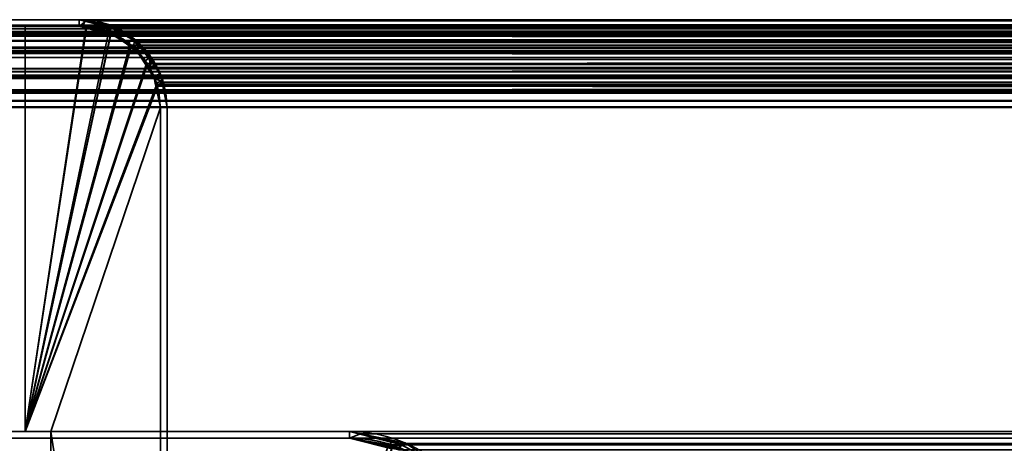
# Model space of a CAD drawing. Header units: millimetres. Extents: x -490 to 6690, y -115 to 152.
# Tile 877 of 1056: x 4028 to 4064, y 137 to 152. Entities that reach past the tile are written whole.
import ezdxf

# ---------------------------------------------------------------- set-up
doc = ezdxf.new("R2010")
doc.units = ezdxf.units.MM
doc.layers.add('152', color=253, linetype='Continuous')

# ---------------------------------------------------------------- blocks, each defined once
blk = doc.blocks.new('UG_SURFACE_275')
at = {"layer": '152', "color": 254, "linetype": 'Continuous', "lineweight": 35}
for points in [[(4020.75, 136.75, 2032.75), (4020.75, -10, 2032.75), (4028.5, 106, 2025)], [(4028.5, 106, 2025), (4028.5, 134.75, 2025), (4026.5, 136.75, 2027), (4020.75, 136.75, 2032.75)], [(4020.75, 136.75, -7.5), (4026.5, 136.75, -7.5), (4028.5, 134.75, -7.5), (4028.5, 106, -7.5)], [(4028.5, 106, -7.5), (4020.75, -10, -7.5), (4020.75, 136.75, -7.5)], [(4026.5, 136.75, 2027), (4028.5, 134.75, 2025), (4028.5, 134.75, -7.5), (4026.5, 136.75, -7.5)], [(4033, 136.75, 2020.5), (4039.75, 136.75, 2013.75), (4039.75, 136.75, -7.5), (4033, 136.75, -7.5)], [(4033, 106, 2020.5), (4033, 136.75, 2020.5), (4033, 136.75, -7.5), (4033, 106, -7.5)], [(4041.325, 136.348, 2012.176), (4039.75, 136.75, 2013.75), (4033, 136.75, 2020.5), (4033, 106, 2020.5)], [(4033, 106, -7.5), (4033, 136.75, -7.5), (4039.75, 136.75, -7.5), (4041.332, 136.435, -7.5)], [(4039.75, 136.75, -7.5), (4039.75, 136.75, 2013.75), (4041.325, 136.348, 2012.176)], [(4041.325, 136.348, 2012.176), (4041.332, 136.435, -7.5), (4039.75, 136.75, -7.5)]]:
    blk.add_3dface(points, dxfattribs=at)
blk = doc.blocks.new('UG_SURFACE_276')
at = {"layer": '152', "color": 7, "linetype": 'Continuous', "lineweight": 35}
for points in [[(4033, 137, -7.5), (4039.75, 137, -7.5), (4039.75, 136.75, -7.5), (4033, 136.75, -7.5)], [(4033, 137, 2020.5), (4033, 137, -7.5), (4033, 136.75, -7.5), (4033, 136.75, 2020.5)], [(4039.75, 137, 2013.75), (4039.75, 137, -7.5), (4033, 137, -7.5), (4033, 137, 2020.5)], [(4039.75, 137, 2013.75), (4033, 137, 2020.5), (4033, 136.75, 2020.5), (4039.75, 136.75, 2013.75)], [(4039.75, 136.75, 2013.75), (4033, 136.75, 2020.5), (4033, 136.75, -7.5), (4039.75, 136.75, -7.5)], [(4041.323, 136.674, -7.5), (4039.75, 137, 2013.75), (4041.665, 136.496, 2011.835)], [(4041.323, 136.674, -7.5), (4039.75, 137, -7.5), (4039.75, 137, 2013.75)], [(4039.75, 137, -7.5), (4041.323, 136.674, -7.5), (4041.254, 136.463, -7.5), (4039.75, 136.75, -7.5)], [(4039.75, 136.75, 2013.75), (4041.429, 136.46, 2012.071), (4041.665, 136.496, 2011.835), (4039.75, 137, 2013.75)], [(4039.75, 136.75, -7.5), (4041.254, 136.463, -7.5), (4041.582, 136.368, 2011.919)], [(4041.582, 136.368, 2011.919), (4041.429, 136.46, 2012.071), (4039.75, 136.75, -7.5)], [(4041.429, 136.46, 2012.071), (4039.75, 136.75, 2013.75), (4039.75, 136.75, -7.5)], [(4041.591, 136.399, -7.5), (4041.254, 136.463, -7.5), (4041.323, 136.674, -7.5), (4041.676, 136.601, -7.5)], [(4041.665, 136.496, 2011.835), (4041.676, 136.601, -7.5), (4041.323, 136.674, -7.5)], [(4041.591, 136.399, -7.5), (4041.676, 136.601, -7.5), (4041.814, 136.572, -7.5)], [(4041.814, 136.572, -7.5), (4042.729, 135.956, -7.5), (4042.583, 135.747, -7.5), (4041.591, 136.399, -7.5)], [(4041.814, 136.572, -7.5), (4041.676, 136.601, -7.5), (4041.665, 136.496, 2011.835)], [(4042.729, 135.956, -7.5), (4041.814, 136.572, -7.5), (4041.665, 136.496, 2011.835)]]:
    blk.add_3dface(points, dxfattribs=at)
blk = doc.blocks.new('UG_SURFACE_277')
at = {"layer": '152', "color": 254, "linetype": 'Continuous', "lineweight": 35}
for points in [[(4020.75, 136.75, 2032.75), (4026.5, 136.75, 2027), (4028.5, 134.75, 2025), (4028.5, 106, 2025)], [(4028.5, 106, 2025), (4020.75, -10, 2032.75), (4020.75, 136.75, 2032.75)], [(4973.5, 136.75, 2027), (4026.5, 136.75, 2027), (4020.75, 136.75, 2032.75), (4979.25, 136.75, 2032.75)], [(4979.25, -10, 2032.75), (4979.25, 136.75, 2032.75), (4020.75, 136.75, 2032.75), (4020.75, -10, 2032.75)], [(4973.5, 136.75, 2027), (4971.5, 134.75, 2025), (4028.5, 134.75, 2025), (4026.5, 136.75, 2027)], [(4960.25, 136.75, 2013.75), (4039.75, 136.75, 2013.75), (4033, 136.75, 2020.5), (4967, 136.75, 2020.5)], [(4967, 106, 2020.5), (4967, 136.75, 2020.5), (4033, 136.75, 2020.5), (4033, 106, 2020.5)], [(4033, 106, 2020.5), (4033, 136.75, 2020.5), (4039.75, 136.75, 2013.75), (4041.19, 136.501, 2012.31)], [(4039.75, 136.75, 2013.75), (4960.25, 136.75, 2013.75), (4958.81, 136.501, 2012.31), (4041.19, 136.501, 2012.31)]]:
    blk.add_3dface(points, dxfattribs=at)
blk = doc.blocks.new('UG_SURFACE_278')
at = {"layer": '152', "color": 7, "linetype": 'Continuous', "lineweight": 35}
for points in [[(4039.75, 136.75, 2013.75), (4033, 136.75, 2020.5), (4033, 137, 2020.5), (4039.75, 137, 2013.75)], [(4967, 137, 2020.5), (4960.25, 137, 2013.75), (4039.75, 137, 2013.75), (4033, 137, 2020.5)], [(4967, 137, 2020.5), (4033, 137, 2020.5), (4033, 136.75, 2020.5), (4967, 136.75, 2020.5)], [(4967, 136.75, 2020.5), (4033, 136.75, 2020.5), (4039.75, 136.75, 2013.75), (4960.25, 136.75, 2013.75)], [(4039.75, 136.75, 2013.75), (4039.75, 137, 2013.75), (4040.156, 136.903, 2013.344)], [(4039.75, 137, 2013.75), (4960.25, 137, 2013.75), (4959.844, 136.903, 2013.344), (4040.156, 136.903, 2013.344)], [(4040.156, 136.903, 2013.344), (4041.643, 136.546, 2011.857), (4041.58, 136.311, 2011.92), (4039.75, 136.75, 2013.75)], [(4041.58, 136.311, 2011.92), (4958.42, 136.311, 2011.92), (4960.25, 136.75, 2013.75), (4039.75, 136.75, 2013.75)], [(4040.156, 136.903, 2013.344), (4959.844, 136.903, 2013.344), (4958.357, 136.546, 2011.857), (4041.643, 136.546, 2011.857)]]:
    blk.add_3dface(points, dxfattribs=at)
blk = doc.blocks.new('UG_SURFACE_313')
at = {"layer": '152', "color": 7, "linetype": 'Continuous', "lineweight": 35}
for points in [[(4029.75, 152.25, 2023.75), (4029.75, 152.25, -7.5), (3955.75, 152.25, -7.5), (3955.75, 152.25, 2097.75)], [(3955.75, 152.25, -7.5), (4029.75, 152.25, -7.5), (4029.75, 152, -7.5), (3955.75, 152, -7.5)], [(4029.75, 152.25, 2023.75), (3955.75, 152.25, 2097.75), (3955.75, 152, 2097.75), (4029.75, 152, 2023.75)], [(4030.864, 152.039, -7.5), (4029.75, 152.25, 2023.75), (4030.937, 151.947, 2022.563)], [(4030.864, 152.039, -7.5), (4029.927, 152.216, -7.5), (4029.75, 152.25, 2023.75)], [(4029.927, 152.216, -7.5), (4029.75, 152.25, -7.5), (4029.75, 152.25, 2023.75)], [(4029.913, 151.969, -7.5), (4029.75, 152, -7.5), (4029.75, 152.25, -7.5), (4029.927, 152.216, -7.5)], [(4029.75, 152, 2023.75), (4030.757, 151.826, 2022.743), (4030.937, 151.947, 2022.563), (4029.75, 152.25, 2023.75)], [(4030.777, 151.803, -7.5), (4029.913, 151.969, -7.5), (4029.927, 152.216, -7.5), (4030.864, 152.039, -7.5)], [(4030.846, 151.79, -7.5), (4030.777, 151.803, -7.5), (4030.864, 152.039, -7.5), (4030.937, 152.026, -7.5)], [(4030.937, 151.947, 2022.563), (4030.937, 152.026, -7.5), (4030.864, 152.039, -7.5)], [(4029.75, 152, 2023.75), (3955.75, 152, 2097.75), (3955.75, 152, -7.5), (4029.75, 152, -7.5)], [(4029.75, 152, -7.5), (4029.913, 151.969, -7.5), (4030.849, 151.771, 2022.651)], [(4030.849, 151.771, 2022.651), (4030.757, 151.826, 2022.743), (4029.75, 152, -7.5)], [(4030.757, 151.826, 2022.743), (4029.75, 152, 2023.75), (4029.75, 152, -7.5)], [(4030.849, 151.771, 2022.651), (4029.913, 151.969, -7.5), (4030.777, 151.803, -7.5)], [(4030.937, 151.947, 2022.563), (4030.757, 151.826, 2022.743), (4030.849, 151.771, 2022.651)], [(4030.777, 151.803, -7.5), (4030.846, 151.79, -7.5), (4030.849, 151.771, 2022.651)], [(4030.846, 151.79, -7.5), (4030.937, 152.026, -7.5), (4030.945, 152.02, -7.5)], [(4030.852, 151.786, -7.5), (4030.846, 151.79, -7.5), (4030.945, 152.02, -7.5)], [(4030.846, 151.79, -7.5), (4030.852, 151.786, -7.5), (4030.849, 151.771, 2022.651)], [(4031.309, 151.852, 2022.192), (4030.937, 151.947, 2022.563), (4030.849, 151.771, 2022.651)], [(4030.849, 151.771, 2022.651), (4031.771, 151.218, 2021.729), (4032.021, 151.235, 2021.479), (4031.309, 151.852, 2022.192)], [(4031.771, 151.218, 2021.729), (4030.849, 151.771, 2022.651), (4030.852, 151.786, -7.5)], [(4030.945, 152.02, -7.5), (4031.695, 151.529, -7.5), (4031.545, 151.334, -7.5), (4030.852, 151.786, -7.5)], [(4030.852, 151.786, -7.5), (4031.545, 151.334, -7.5), (4031.861, 151.104, 2021.639)], [(4031.861, 151.104, 2021.639), (4031.771, 151.218, 2021.729), (4030.852, 151.786, -7.5)], [(4030.937, 151.947, 2022.563), (4030.945, 152.02, -7.5), (4030.937, 152.026, -7.5)], [(4031.695, 151.529, -7.5), (4030.945, 152.02, -7.5), (4030.937, 151.947, 2022.563)], [(4031.695, 151.529, -7.5), (4030.937, 151.947, 2022.563), (4031.309, 151.852, 2022.192)], [(4031.309, 151.852, 2022.192), (4032.048, 151.298, -7.5), (4031.695, 151.529, -7.5)], [(4031.309, 151.852, 2022.192), (4032.021, 151.235, 2021.479), (4032.048, 151.298, -7.5)], [(4031.871, 151.121, -7.5), (4031.545, 151.334, -7.5), (4031.695, 151.529, -7.5), (4032.048, 151.298, -7.5)], [(4031.545, 151.334, -7.5), (4031.871, 151.121, -7.5), (4031.861, 151.104, 2021.639)], [(4032.021, 151.235, 2021.479), (4031.771, 151.218, 2021.729), (4031.861, 151.104, 2021.639)], [(4031.861, 151.104, 2021.639), (4032.363, 150.473, 2021.137), (4032.352, 150.947, 2021.148), (4032.021, 151.235, 2021.479)], [(4032.363, 150.473, 2021.137), (4031.861, 151.104, 2021.639), (4031.871, 151.121, -7.5)], [(4032.048, 151.298, -7.5), (4032.351, 150.843, -7.5), (4032.154, 150.702, -7.5), (4031.871, 151.121, -7.5)], [(4031.871, 151.121, -7.5), (4032.154, 150.702, -7.5), (4032.521, 150.089, 2020.979)], [(4032.521, 150.089, 2020.979), (4032.363, 150.473, 2021.137), (4031.871, 151.121, -7.5)], [(4032.351, 150.843, -7.5), (4032.048, 151.298, -7.5), (4032.021, 151.235, 2021.479)], [(4032.021, 151.235, 2021.479), (4032.755, 150.237, -7.5), (4032.351, 150.843, -7.5)], [(4032.755, 150.237, -7.5), (4032.021, 151.235, 2021.479), (4032.352, 150.947, 2021.148)], [(4032.352, 150.947, 2021.148), (4032.763, 150.195, -7.5), (4032.755, 150.237, -7.5)], [(4032.352, 150.947, 2021.148), (4032.753, 150.176, 2020.747), (4032.763, 150.195, -7.5)], [(4032.753, 150.176, 2020.747), (4032.352, 150.947, 2021.148), (4032.363, 150.473, 2021.137), (4032.521, 150.089, 2020.979)], [(4032.506, 150.18, -7.5), (4032.154, 150.702, -7.5), (4032.351, 150.843, -7.5), (4032.755, 150.237, -7.5)], [(4032.154, 150.702, -7.5), (4032.506, 150.18, -7.5), (4032.521, 150.089, 2020.979)], [(4032.522, 150.101, -7.5), (4032.506, 150.18, -7.5), (4032.755, 150.237, -7.5), (4032.763, 150.195, -7.5)], [(4032.506, 150.18, -7.5), (4032.522, 150.101, -7.5), (4032.521, 150.089, 2020.979)], [(4032.521, 150.089, 2020.979), (4032.645, 149.785, 2020.854), (4032.839, 150.01, 2020.661), (4032.753, 150.176, 2020.747)], [(4032.645, 149.785, 2020.854), (4032.521, 150.089, 2020.979), (4032.522, 150.101, -7.5)], [(4032.763, 150.195, -7.5), (4032.807, 149.976, -7.5), (4032.564, 149.899, -7.5), (4032.522, 150.101, -7.5)], [(4032.522, 150.101, -7.5), (4032.564, 149.899, -7.5), (4032.75, 149, 2020.75)], [(4032.75, 149, 2020.75), (4032.645, 149.785, 2020.854), (4032.522, 150.101, -7.5)], [(4032.75, 149, -7.5), (4032.564, 149.899, -7.5), (4032.807, 149.976, -7.5), (4033, 149, -7.5)], [(4032.564, 149.899, -7.5), (4032.75, 149, -7.5), (4032.75, 149, 2020.75)], [(4033, 149, 2020.5), (4032.839, 150.01, 2020.661), (4032.645, 149.785, 2020.854), (4032.75, 149, 2020.75)], [(4032.807, 149.976, -7.5), (4032.763, 150.195, -7.5), (4032.753, 150.176, 2020.747)], [(4032.807, 149.976, -7.5), (4032.753, 150.176, 2020.747), (4032.839, 150.01, 2020.661)], [(4032.839, 150.01, 2020.661), (4033, 149, -7.5), (4032.807, 149.976, -7.5)], [(4032.839, 150.01, 2020.661), (4033, 149, 2020.5), (4033, 149, -7.5)], [(4033, 149, -7.5), (4033, 111, -7.5), (4032.75, 111, -7.5), (4032.75, 149, -7.5)], [(4032.75, 111, 2020.75), (4032.75, 149, 2020.75), (4032.75, 149, -7.5), (4032.75, 111, -7.5)], [(4032.75, 149, 2020.75), (4032.75, 111, 2020.75), (4033, 111, 2020.5), (4033, 149, 2020.5)], [(4033, 111, -7.5), (4033, 149, -7.5), (4033, 149, 2020.5), (4033, 111, 2020.5)]]:
    blk.add_3dface(points, dxfattribs=at)
blk = doc.blocks.new('UG_SURFACE_314')
at = {"layer": '152', "color": 41, "linetype": 'Continuous', "lineweight": 35}
for points in [[(3957.75, 137, -7.5), (3957.75, 152, -7.5), (4027.75, 152, -7.5), (4027.75, 137, -7.5)], [(4027.75, 152, 2025.75), (4027.75, 152, -7.5), (3957.75, 152, -7.5), (3957.75, 152, 2095.75)], [(4027.75, 137, 2025.75), (4027.75, 152, 2025.75), (3957.75, 152, 2095.75), (3957.75, 137, 2095.75)], [(4027.75, 137, -7.5), (4027.75, 152, -7.5), (4027.75, 152, 2025.75), (4027.75, 137, 2025.75)], [(3957.75, 137, 2095.75), (3957.75, 137, -7.5), (4027.75, 137, -7.5), (4027.75, 137, 2025.75)]]:
    blk.add_3dface(points, dxfattribs=at)
blk = doc.blocks.new('UG_SURFACE_315')
at = {"layer": '152', "color": 14, "linetype": 'Continuous', "lineweight": 35}
for points in [[(4027.75, 152, -7.5), (4027.75, 137, -7.5), (4027.75, 137, 2025.75), (4027.75, 152, 2025.75)], [(4027.75, 137, -7.5), (4027.75, 152, -7.5), (4029.75, 152, -7.5), (4030.02, 151.946, -7.5)], [(4030.021, 151.931, 2023.479), (4029.75, 152, 2023.75), (4027.75, 152, 2025.75), (4027.75, 137, 2025.75)], [(4029.75, 152, 2023.75), (4029.75, 152, -7.5), (4027.75, 152, -7.5), (4027.75, 152, 2025.75)], [(4030.02, 151.946, -7.5), (4030.898, 151.772, -7.5), (4030.918, 151.759, -7.5), (4027.75, 137, -7.5)], [(4030.912, 151.703, 2022.588), (4030.021, 151.931, 2023.479), (4027.75, 137, 2025.75)], [(4027.75, 137, -7.5), (4030.918, 151.759, -7.5), (4031.671, 151.255, -7.5)], [(4027.75, 137, 2025.75), (4031.663, 151.221, 2021.837), (4031.188, 151.633, 2022.311), (4030.912, 151.703, 2022.588)], [(4029.75, 152, -7.5), (4029.75, 152, 2023.75), (4030.021, 151.931, 2023.479)], [(4030.021, 151.931, 2023.479), (4030.02, 151.946, -7.5), (4029.75, 152, -7.5)], [(4030.02, 151.946, -7.5), (4030.021, 151.931, 2023.479), (4030.912, 151.703, 2022.588)], [(4030.912, 151.703, 2022.588), (4030.898, 151.772, -7.5), (4030.02, 151.946, -7.5)], [(4030.912, 151.703, 2022.588), (4030.918, 151.759, -7.5), (4030.898, 151.772, -7.5)], [(4030.918, 151.759, -7.5), (4030.912, 151.703, 2022.588), (4031.188, 151.633, 2022.311)], [(4031.188, 151.633, 2022.311), (4031.671, 151.255, -7.5), (4030.918, 151.759, -7.5)], [(4031.188, 151.633, 2022.311), (4031.663, 151.221, 2021.837), (4031.671, 151.255, -7.5)], [(4031.671, 151.255, -7.5), (4031.871, 151.121, -7.5), (4032.238, 150.573, -7.5), (4027.75, 137, -7.5)], [(4027.75, 137, 2025.75), (4032.264, 150.582, 2021.236), (4032.152, 150.797, 2021.348), (4031.663, 151.221, 2021.837)], [(4031.871, 151.121, -7.5), (4031.671, 151.255, -7.5), (4031.663, 151.221, 2021.837)], [(4031.871, 151.121, -7.5), (4031.663, 151.221, 2021.837), (4032.152, 150.797, 2021.348)], [(4032.152, 150.797, 2021.348), (4032.238, 150.573, -7.5), (4031.871, 151.121, -7.5)], [(4032.626, 149.777, 2020.874), (4032.601, 149.932, 2020.898), (4032.264, 150.582, 2021.236), (4027.75, 137, 2025.75)], [(4032.152, 150.797, 2021.348), (4032.264, 150.582, 2021.236), (4032.238, 150.573, -7.5)], [(4032.522, 150.148, -7.5), (4032.238, 150.573, -7.5), (4032.264, 150.582, 2021.236)], [(4032.522, 150.148, -7.5), (4032.264, 150.582, 2021.236), (4032.601, 149.932, 2020.898)], [(4032.238, 150.573, -7.5), (4032.522, 150.148, -7.5), (4032.596, 149.773, -7.5), (4027.75, 137, -7.5)], [(4032.601, 149.932, 2020.898), (4032.596, 149.773, -7.5), (4032.522, 150.148, -7.5)], [(4032.601, 149.932, 2020.898), (4032.626, 149.777, 2020.874), (4032.596, 149.773, -7.5)], [(4027.75, 137, 2025.75), (4028.7, 137, 2024.8), (4032.75, 149, 2020.75), (4032.626, 149.777, 2020.874)], [(4032.596, 149.773, -7.5), (4032.75, 149, -7.5), (4028.7, 137, -7.5), (4027.75, 137, -7.5)], [(4032.596, 149.773, -7.5), (4032.626, 149.777, 2020.874), (4032.75, 149, 2020.75)], [(4032.75, 149, 2020.75), (4032.75, 149, -7.5), (4032.596, 149.773, -7.5)], [(4028.7, 137, -7.5), (4032.75, 149, -7.5), (4032.75, 110.75, -7.5)], [(4032.75, 110.75, 2020.75), (4032.75, 149, 2020.75), (4028.7, 137, 2024.8)], [(4032.75, 110.75, -7.5), (4032.75, 149, -7.5), (4032.75, 149, 2020.75), (4032.75, 110.75, 2020.75)], [(4027.75, 137, 2025.75), (4027.75, 137, -7.5), (4028.7, 137, -7.5), (4028.7, 137, 2024.8)], [(4028.7, 137, -7.5), (4028.7, 108, -7.5), (4028.7, 108, 2024.8), (4028.7, 137, 2024.8)], [(4032.75, 110.75, -7.5), (4030, 108, -7.5), (4028.7, 108, -7.5), (4028.7, 137, -7.5)], [(4028.7, 137, 2024.8), (4028.7, 108, 2024.8), (4030, 108, 2023.5), (4032.75, 110.75, 2020.75)], [(4030, 108, -7.5), (4032.75, 110.75, -7.5), (4032.75, 110.75, 2020.75), (4030, 108, 2023.5)], [(4028.7, 108, 2024.8), (4028.7, 108, -7.5), (4030, 108, -7.5), (4030, 108, 2023.5)]]:
    blk.add_3dface(points, dxfattribs=at)
blk = doc.blocks.new('UG_SURFACE_316')
at = {"layer": '152', "color": 7, "linetype": 'Continuous', "lineweight": 35}
for points in [[(3953.964, 151.659, 2099.536), (5046.036, 151.644, 2099.536), (5045.341, 152.061, 2098.841)], [(3954.277, 151.897, 2099.223), (3953.964, 151.659, 2099.536), (5045.341, 152.061, 2098.841)], [(3954.277, 151.897, 2099.223), (5045.341, 152.061, 2098.841), (5045.186, 152.088, 2098.686)], [(5045.186, 152.088, 2098.686), (3954.822, 152.028, 2098.678), (3954.277, 151.897, 2099.223)], [(3954.822, 152.028, 2098.678), (5045.186, 152.088, 2098.686), (5044.25, 152.25, 2097.75)], [(5044.25, 152.25, 2097.75), (3955.75, 152.25, 2097.75), (3954.822, 152.028, 2098.678)], [(5044.25, 152.25, 2097.75), (4970.25, 152.25, 2023.75), (4029.75, 152.25, 2023.75), (3955.75, 152.25, 2097.75)], [(4029.75, 152, 2023.75), (3955.75, 152, 2097.75), (3955.75, 152.25, 2097.75), (4029.75, 152.25, 2023.75)], [(4030.005, 152.206, 2023.495), (4029.75, 152.25, 2023.75), (4970.25, 152.25, 2023.75)], [(4029.75, 152, 2023.75), (4029.75, 152.25, 2023.75), (4030.005, 152.206, 2023.495)], [(4030.005, 152.206, 2023.495), (4030.841, 152.061, 2022.659), (4030.757, 151.826, 2022.743), (4029.75, 152, 2023.75)], [(4970.25, 152.25, 2023.75), (4969.998, 152.19, 2023.499), (4030.005, 152.206, 2023.495)], [(4030.841, 152.061, 2022.659), (4030.005, 152.206, 2023.495), (4969.998, 152.19, 2023.499)], [(4030.85, 151.77, 2022.65), (4030.757, 151.826, 2022.743), (4030.841, 152.061, 2022.659), (4030.925, 152.011, 2022.575)], [(4030.841, 152.061, 2022.659), (4969.998, 152.19, 2023.499), (4969.078, 151.969, 2022.578)], [(4969.078, 151.969, 2022.578), (4030.925, 152.011, 2022.575), (4030.841, 152.061, 2022.659)], [(5046.363, 151.102, 2099.863), (3953.634, 151.1, 2099.866), (3954.39, 151.674, 2099.11)], [(5046.27, 151.218, 2099.771), (3954.39, 151.674, 2099.11), (3954.651, 151.737, 2098.849)], [(5046.27, 151.218, 2099.771), (5046.363, 151.102, 2099.863), (3954.39, 151.674, 2099.11)], [(3954.651, 151.737, 2098.849), (3955.75, 152, 2097.75), (5044.25, 152, 2097.75)], [(5044.25, 152, 2097.75), (5045.257, 151.826, 2098.757), (3954.651, 151.737, 2098.849)], [(5045.257, 151.826, 2098.757), (5045.35, 151.77, 2098.85), (3954.651, 151.737, 2098.849)], [(3954.651, 151.737, 2098.849), (5045.35, 151.77, 2098.85), (5046.27, 151.218, 2099.771)], [(5044.25, 152, 2097.75), (3955.75, 152, 2097.75), (4029.75, 152, 2023.75), (4970.25, 152, 2023.75)], [(4970.25, 152, 2023.75), (4029.75, 152, 2023.75), (4030.757, 151.826, 2022.743)], [(4030.757, 151.826, 2022.743), (4969.152, 151.737, 2022.652), (4970.25, 152, 2023.75)], [(4030.757, 151.826, 2022.743), (4030.85, 151.77, 2022.65), (4969.152, 151.737, 2022.652)], [(4031.771, 151.218, 2021.729), (4030.85, 151.77, 2022.65), (4030.925, 152.011, 2022.575), (4031.777, 151.499, 2021.723)], [(4968.89, 151.674, 2022.39), (4030.85, 151.77, 2022.65), (4031.771, 151.218, 2021.729)], [(4968.89, 151.674, 2022.39), (4969.152, 151.737, 2022.652), (4030.85, 151.77, 2022.65)], [(4030.925, 152.011, 2022.575), (4969.078, 151.969, 2022.578), (4968.777, 151.897, 2022.277)], [(4968.777, 151.897, 2022.277), (4031.777, 151.499, 2021.723), (4030.925, 152.011, 2022.575)], [(4031.771, 151.218, 2021.729), (4968.133, 151.1, 2021.633), (4968.89, 151.674, 2022.39)], [(4968.777, 151.897, 2022.277), (4968.229, 151.481, 2021.729), (4031.777, 151.499, 2021.723)], [(5046.036, 151.644, 2099.536), (3953.964, 151.659, 2099.536), (3953.356, 151.198, 2100.144)], [(3953.356, 151.198, 2100.144), (5046.439, 151.402, 2099.939), (5046.036, 151.644, 2099.536)], [(3953.356, 151.198, 2100.144), (5046.765, 150.993, 2100.265), (5046.439, 151.402, 2099.939)], [(4031.777, 151.499, 2021.723), (4031.939, 151.402, 2021.561), (4031.771, 151.218, 2021.729)], [(4031.863, 151.101, 2021.637), (4031.771, 151.218, 2021.729), (4031.939, 151.402, 2021.561)], [(4031.939, 151.402, 2021.561), (4031.777, 151.499, 2021.723), (4968.229, 151.481, 2021.729)], [(4031.939, 151.402, 2021.561), (4032.443, 150.769, 2021.057), (4032.363, 150.473, 2021.137), (4031.863, 151.101, 2021.637)], [(4031.939, 151.402, 2021.561), (4968.229, 151.481, 2021.729), (4967.855, 151.198, 2021.356)], [(4967.855, 151.198, 2021.356), (4032.443, 150.769, 2021.057), (4031.939, 151.402, 2021.561)], [(5046.765, 150.993, 2100.265), (3953.229, 151.01, 2100.271), (3952.821, 150.408, 2100.679)], [(3952.821, 150.408, 2100.679), (5047.081, 150.596, 2100.581), (5046.765, 150.993, 2100.265)], [(3953.046, 150.299, 2100.454), (3953.54, 151.029, 2099.96), (5046.864, 150.473, 2100.363)], [(3953.356, 151.198, 2100.144), (3953.229, 151.01, 2100.271), (5046.765, 150.993, 2100.265)], [(5046.864, 150.473, 2100.363), (3953.54, 151.029, 2099.96), (3953.634, 151.1, 2099.866)], [(3953.634, 151.1, 2099.866), (5046.363, 151.102, 2099.863), (5046.864, 150.473, 2100.363)], [(4031.771, 151.218, 2021.729), (4031.863, 151.101, 2021.637), (4968.133, 151.1, 2021.633)], [(4031.863, 151.101, 2021.637), (4967.546, 150.299, 2021.046), (4968.04, 151.029, 2021.54)], [(4967.546, 150.299, 2021.046), (4031.863, 151.101, 2021.637), (4032.363, 150.473, 2021.137)], [(4968.04, 151.029, 2021.54), (4968.133, 151.1, 2021.633), (4031.863, 151.101, 2021.637)], [(4967.855, 151.198, 2021.356), (4967.562, 150.764, 2021.062), (4032.443, 150.769, 2021.057)], [(3952.74, 150.164, 2100.76), (5047.26, 150.16, 2100.76), (5047.081, 150.596, 2100.581)], [(3952.821, 150.408, 2100.679), (3952.74, 150.164, 2100.76), (5047.081, 150.596, 2100.581)], [(4032.443, 150.769, 2021.057), (4032.581, 150.596, 2020.919), (4032.363, 150.473, 2021.137)], [(4032.523, 150.085, 2020.977), (4032.363, 150.473, 2021.137), (4032.581, 150.596, 2020.919), (4032.854, 149.93, 2020.646)], [(4032.581, 150.596, 2020.919), (4032.443, 150.769, 2021.057), (4967.562, 150.764, 2021.062)], [(4032.581, 150.596, 2020.919), (4967.562, 150.764, 2021.062), (4967.32, 150.408, 2020.821)], [(4967.32, 150.408, 2020.821), (4032.854, 149.93, 2020.646), (4032.581, 150.596, 2020.919)], [(5046.864, 150.473, 2100.363), (3952.977, 150.09, 2100.523), (3953.046, 150.299, 2100.454)], [(5046.864, 150.473, 2100.363), (5047.022, 150.086, 2100.522), (3952.977, 150.09, 2100.523)], [(4032.363, 150.473, 2021.137), (4967.476, 150.09, 2020.977), (4967.546, 150.299, 2021.046)], [(4032.363, 150.473, 2021.137), (4032.523, 150.085, 2020.977), (4967.476, 150.09, 2020.977)], [(4967.32, 150.408, 2020.821), (4967.159, 149.92, 2020.659), (4032.854, 149.93, 2020.646)], [(5047.26, 150.16, 2100.76), (3952.74, 150.164, 2100.76), (3952.559, 149.619, 2100.94)], [(3952.559, 149.619, 2100.94), (5047.387, 149.85, 2100.887), (5047.26, 150.16, 2100.76)], [(3952.559, 149.619, 2100.94), (5047.466, 149.252, 2100.966), (5047.387, 149.85, 2100.887)], [(3952.805, 149.571, 2100.695), (3952.977, 150.09, 2100.523), (5047.022, 150.086, 2100.522)], [(5047.022, 150.086, 2100.522), (5047.145, 149.785, 2100.646), (3952.805, 149.571, 2100.695)], [(4967.305, 149.571, 2020.805), (4967.476, 150.09, 2020.977), (4032.523, 150.085, 2020.977)], [(4967.305, 149.571, 2020.805), (4032.523, 150.085, 2020.977), (4032.645, 149.785, 2020.854)], [(4032.854, 149.93, 2020.646), (4032.645, 149.785, 2020.854), (4032.523, 150.085, 2020.977)], [(4032.645, 149.785, 2020.854), (4032.854, 149.93, 2020.646), (4032.887, 149.85, 2020.613)], [(4032.887, 149.85, 2020.613), (4033, 149, 2020.5), (4032.75, 149, 2020.75), (4032.645, 149.785, 2020.854)], [(4032.887, 149.85, 2020.613), (4032.854, 149.93, 2020.646), (4967.159, 149.92, 2020.659)], [(4032.887, 149.85, 2020.613), (4967.159, 149.92, 2020.659), (4967.06, 149.619, 2020.56)], [(4967.06, 149.619, 2020.56), (4033, 149, 2020.5), (4032.887, 149.85, 2020.613)], [(3952.559, 149.619, 2100.94), (3952.525, 149.256, 2100.976), (5047.466, 149.252, 2100.966)], [(5047.25, 149, 2100.75), (3952.75, 149, 2100.75), (3952.805, 149.571, 2100.695)], [(5047.145, 149.785, 2100.646), (5047.25, 149, 2100.75), (3952.805, 149.571, 2100.695)], [(4032.645, 149.785, 2020.854), (4967.25, 149, 2020.75), (4967.305, 149.571, 2020.805)], [(4032.645, 149.785, 2020.854), (4032.75, 149, 2020.75), (4967.25, 149, 2020.75)], [(4967.06, 149.619, 2020.56), (4967, 149, 2020.5), (4033, 149, 2020.5)], [(5047.466, 149.252, 2100.966), (3952.525, 149.256, 2100.976), (3952.5, 149, 2101)], [(3952.5, 149, 2101), (5047.5, 149, 2101), (5047.466, 149.252, 2100.966)], [(3952.5, 149, 2101), (3952.5, 133.25, 2101), (5047.5, 133.25, 2101), (5047.5, 149, 2101)], [(5047.25, 149, 2100.75), (5047.25, 133.25, 2100.75), (3952.75, 133.25, 2100.75), (3952.75, 149, 2100.75)], [(4967.25, 111, 2020.75), (4967.25, 149, 2020.75), (4032.75, 149, 2020.75), (4032.75, 111, 2020.75)], [(4033, 149, 2020.5), (4033, 111, 2020.5), (4032.75, 111, 2020.75), (4032.75, 149, 2020.75)], [(4033, 111, 2020.5), (4033, 149, 2020.5), (4967, 149, 2020.5), (4967, 111, 2020.5)]]:
    blk.add_3dface(points, dxfattribs=at)
blk = doc.blocks.new('UG_SURFACE_317')
at = {"layer": '152', "color": 14, "linetype": 'Continuous', "lineweight": 35}
for points in [[(4027.75, 152, 2025.75), (4027.75, 137, 2025.75), (4972.25, 137, 2025.75), (4972.25, 152, 2025.75)], [(4027.75, 137, 2025.75), (4027.75, 152, 2025.75), (4029.75, 152, 2023.75), (4029.985, 151.959, 2023.515)], [(4972.25, 152, 2025.75), (4970.25, 152, 2023.75), (4029.75, 152, 2023.75), (4027.75, 152, 2025.75)], [(4029.985, 151.959, 2023.515), (4030.757, 151.826, 2022.743), (4030.835, 151.779, 2022.665), (4027.75, 137, 2025.75)], [(4027.75, 137, 2025.75), (4030.835, 151.779, 2022.665), (4031.621, 151.307, 2021.878)], [(4029.985, 151.959, 2023.515), (4029.75, 152, 2023.75), (4970.25, 152, 2023.75)], [(4970.25, 152, 2023.75), (4970.018, 151.944, 2023.518), (4029.985, 151.959, 2023.515)], [(4030.757, 151.826, 2022.743), (4029.985, 151.959, 2023.515), (4970.018, 151.944, 2023.518)], [(4030.757, 151.826, 2022.743), (4970.018, 151.944, 2023.518), (4969.168, 151.741, 2022.668)], [(4969.168, 151.741, 2022.668), (4030.835, 151.779, 2022.665), (4030.757, 151.826, 2022.743)], [(4030.835, 151.779, 2022.665), (4969.168, 151.741, 2022.668), (4968.89, 151.674, 2022.39)], [(4968.89, 151.674, 2022.39), (4031.621, 151.307, 2021.878), (4030.835, 151.779, 2022.665)], [(4968.89, 151.674, 2022.39), (4968.385, 151.29, 2021.885), (4031.621, 151.307, 2021.878)], [(4031.621, 151.307, 2021.878), (4031.771, 151.218, 2021.729), (4032.236, 150.633, 2021.264), (4027.75, 137, 2025.75)], [(4031.771, 151.218, 2021.729), (4031.621, 151.307, 2021.878), (4968.385, 151.29, 2021.885)], [(4031.771, 151.218, 2021.729), (4968.385, 151.29, 2021.885), (4968.04, 151.029, 2021.54)], [(4968.04, 151.029, 2021.54), (4032.236, 150.633, 2021.264), (4031.771, 151.218, 2021.729)], [(4968.04, 151.029, 2021.54), (4967.769, 150.629, 2021.269), (4032.236, 150.633, 2021.264)], [(4027.75, 137, 2025.75), (4032.236, 150.633, 2021.264), (4032.363, 150.473, 2021.137), (4032.615, 149.859, 2020.885)], [(4032.363, 150.473, 2021.137), (4032.236, 150.633, 2021.264), (4967.769, 150.629, 2021.269)], [(4032.363, 150.473, 2021.137), (4967.769, 150.629, 2021.269), (4967.546, 150.299, 2021.046)], [(4967.546, 150.299, 2021.046), (4032.615, 149.859, 2020.885), (4032.363, 150.473, 2021.137)], [(4967.546, 150.299, 2021.046), (4967.397, 149.85, 2020.897), (4032.615, 149.859, 2020.885)], [(4027.75, 137, 2025.75), (4032.615, 149.859, 2020.885), (4032.645, 149.785, 2020.854)], [(4032.645, 149.785, 2020.854), (4032.615, 149.859, 2020.885), (4967.397, 149.85, 2020.897)], [(4032.645, 149.785, 2020.854), (4967.397, 149.85, 2020.897), (4967.305, 149.571, 2020.805)], [(4032.645, 149.785, 2020.854), (4032.75, 149, 2020.75), (4028.7, 137, 2024.8), (4027.75, 137, 2025.75)], [(4967.305, 149.571, 2020.805), (4032.75, 149, 2020.75), (4032.645, 149.785, 2020.854)], [(4967.305, 149.571, 2020.805), (4967.25, 149, 2020.75), (4032.75, 149, 2020.75)], [(4028.7, 137, 2024.8), (4032.75, 149, 2020.75), (4032.75, 110.75, 2020.75)], [(4032.75, 110.75, 2020.75), (4032.75, 149, 2020.75), (4967.25, 149, 2020.75), (4967.25, 110.75, 2020.75)], [(4971.3, 137, 2024.8), (4972.25, 137, 2025.75), (4027.75, 137, 2025.75), (4028.7, 137, 2024.8)], [(4028.7, 137, 2024.8), (4028.7, 108, 2024.8), (4971.3, 108, 2024.8), (4971.3, 137, 2024.8)], [(4032.75, 110.75, 2020.75), (4030, 108, 2023.5), (4028.7, 108, 2024.8), (4028.7, 137, 2024.8)]]:
    blk.add_3dface(points, dxfattribs=at)
blk = doc.blocks.new('UG_SURFACE_318')
at = {"layer": '152', "color": 14, "linetype": 'Continuous', "lineweight": 35}
for points in [[(3954.101, 151.454, 2099.399), (5045.899, 151.441, 2099.399), (5045.257, 151.826, 2098.757)], [(3954.39, 151.674, 2099.11), (3954.101, 151.454, 2099.399), (5045.257, 151.826, 2098.757)], [(3954.39, 151.674, 2099.11), (5045.257, 151.826, 2098.757), (5045.114, 151.851, 2098.614)], [(5045.114, 151.851, 2098.614), (3954.893, 151.795, 2098.607), (3954.39, 151.674, 2099.11)], [(3954.893, 151.795, 2098.607), (5045.114, 151.851, 2098.614), (5044.25, 152, 2097.75)], [(5044.25, 152, 2097.75), (3955.75, 152, 2097.75), (3954.893, 151.795, 2098.607)], [(5044.25, 152, 2097.75), (5042.25, 152, 2095.75), (3957.75, 152, 2095.75), (3955.75, 152, 2097.75)], [(5042.25, 133.25, 2095.75), (3957.75, 133.25, 2095.75), (3957.75, 152, 2095.75), (5042.25, 152, 2095.75)], [(5045.899, 151.441, 2099.399), (3954.101, 151.454, 2099.399), (3953.54, 151.029, 2099.96)], [(3953.54, 151.029, 2099.96), (5046.27, 151.218, 2099.771), (5045.899, 151.441, 2099.399)], [(3953.54, 151.029, 2099.96), (3953.423, 150.856, 2100.077), (5046.572, 150.839, 2100.072)], [(3953.54, 151.029, 2099.96), (5046.572, 150.839, 2100.072), (5046.27, 151.218, 2099.771)], [(5046.572, 150.839, 2100.072), (3953.423, 150.856, 2100.077), (3953.046, 150.299, 2100.454)], [(3953.046, 150.299, 2100.454), (5046.864, 150.473, 2100.363), (5046.572, 150.839, 2100.072)], [(3952.971, 150.074, 2100.528), (5047.029, 150.07, 2100.528), (5046.864, 150.473, 2100.363)], [(3953.046, 150.299, 2100.454), (3952.971, 150.074, 2100.528), (5046.864, 150.473, 2100.363)], [(5047.029, 150.07, 2100.528), (3952.971, 150.074, 2100.528), (3952.805, 149.571, 2100.695)], [(3952.805, 149.571, 2100.695), (5047.145, 149.785, 2100.646), (5047.029, 150.07, 2100.528)], [(3952.805, 149.571, 2100.695), (3952.773, 149.236, 2100.727), (5047.219, 149.232, 2100.719)], [(3952.805, 149.571, 2100.695), (5047.219, 149.232, 2100.719), (5047.145, 149.785, 2100.646)], [(5047.219, 149.232, 2100.719), (3952.773, 149.236, 2100.727), (3952.75, 149, 2100.75)], [(3952.75, 149, 2100.75), (5047.25, 149, 2100.75), (5047.219, 149.232, 2100.719)], [(3952.75, 149, 2100.75), (3952.75, 133.25, 2100.75), (5047.25, 133.25, 2100.75), (5047.25, 149, 2100.75)]]:
    blk.add_3dface(points, dxfattribs=at)
blk = doc.blocks.new('UG_SURFACE_319')
at = {"layer": '152', "color": 41, "linetype": 'Continuous', "lineweight": 35}
for points in [[(3957.75, 137, 2095.75), (3957.75, 152, 2095.75), (4027.75, 152, 2025.75), (4027.75, 137, 2025.75)], [(3957.75, 152, 2095.75), (3957.75, 137, 2095.75), (5042.25, 137, 2095.75), (5042.25, 152, 2095.75)], [(5042.25, 152, 2095.75), (4972.25, 152, 2025.75), (4027.75, 152, 2025.75), (3957.75, 152, 2095.75)], [(4027.75, 137, 2025.75), (4027.75, 152, 2025.75), (4972.25, 152, 2025.75), (4972.25, 137, 2025.75)], [(4972.25, 137, 2025.75), (5042.25, 137, 2095.75), (3957.75, 137, 2095.75), (4027.75, 137, 2025.75)]]:
    blk.add_3dface(points, dxfattribs=at)

msp = doc.modelspace()

# ---------------------------------------------------------------- linework, layer by layer
at = {"layer": '152', "linetype": 'Continuous', "lineweight": -3}
for p, q in [((3955.75, 152.25, -7.5), (4029.75, 152.25, -7.5)), ((3955.75, 152.25, 2097.75), (5044.25, 152.25, 2097.75)), ((4029.75, 152.25, 2023.75), (3955.75, 152.25, 2097.75)), ((3955.75, 152.25, 2097.75), (4029.75, 152.25, 2023.75)), ((4029.75, 152.25, -7.5), (4029.75, 152.25, 2023.75)), ((4029.75, 152.25, 2023.75), (4970.25, 152.25, 2023.75)), ((4029.75, 152, 2023.75), (3955.75, 152, 2097.75)), ((3955.75, 152, 2097.75), (4029.75, 152, 2023.75)), ((3955.75, 152, -7.5), (4029.75, 152, -7.5)), ((3955.75, 152, 2097.75), (5044.25, 152, 2097.75)), ((3957.75, 152, 2095.75), (5042.25, 152, 2095.75)), ((4027.75, 152, 2025.75), (3957.75, 152, 2095.75)), ((3957.75, 152, 2095.75), (5042.25, 152, 2095.75)), ((3957.75, 152, -7.5), (4027.75, 152, -7.5)), ((3957.75, 152, 2095.75), (4027.75, 152, 2025.75)), ((4027.75, 152, -7.5), (4029.75, 152, -7.5)), ((4027.75, 152, 2025.75), (4027.75, 137, 2025.75)), ((4027.75, 152, 2025.75), (4029.75, 152, 2023.75)), ((4027.75, 152, -7.5), (4027.75, 152, 2025.75)), ((4027.75, 137, 2025.75), (4027.75, 152, 2025.75)), ((4027.75, 152, 2025.75), (4027.75, 137, 2025.75)), ((4027.75, 137, -7.5), (4027.75, 152, -7.5)), ((4027.75, 152, -7.5), (4027.75, 152, 2025.75)), ((4027.75, 152, 2025.75), (4972.25, 152, 2025.75)), ((4027.75, 137, 2025.75), (4027.75, 152, 2025.75)), ((4027.75, 152, -7.5), (4027.75, 137, -7.5)), ((4029.75, 152, 2023.75), (4027.75, 152, 2025.75)), ((4027.75, 152, 2025.75), (4972.25, 152, 2025.75)), ((4029.75, 152, 2023.75), (4970.25, 152, 2023.75)), ((4029.75, 152, -7.5), (4029.75, 152, 2023.75)), ((4029.75, 152, 2023.75), (4970.25, 152, 2023.75)), ((4029.75, 152, -7.5), (4029.75, 152, 2023.75)), ((3952.5, 149, 2101), (5047.5, 149, 2101)), ((3952.75, 149, 2100.75), (5047.25, 149, 2100.75)), ((3952.75, 149, 2100.75), (5047.25, 149, 2100.75)), ((4032.75, 149, -7.5), (4032.75, 110.75, -7.5)), ((4032.75, 149, 2020.75), (4032.75, 111, 2020.75)), ((4032.75, 149, 2020.75), (4032.75, 110.75, 2020.75)), ((4032.75, 149, 2020.75), (4967.25, 149, 2020.75)), ((4032.75, 149, 2020.75), (4032.75, 110.75, 2020.75)), ((4032.75, 149, -7.5), (4032.75, 111, -7.5)), ((4032.75, 149, 2020.75), (4032.75, 111, 2020.75)), ((4032.75, 149, -7.5), (4032.75, 149, 2020.75)), ((4033, 149, -7.5), (4033, 149, 2020.5)), ((4033, 149, -7.5), (4033, 111, -7.5)), ((4033, 149, 2020.5), (4033, 111, 2020.5)), ((4033, 149, 2020.5), (4967, 149, 2020.5)), ((4033, 149, 2020.5), (4033, 111, 2020.5)), ((3957.75, 137, 2095.75), (4027.75, 137, 2025.75)), ((3957.75, 137, 2095.75), (5042.25, 137, 2095.75)), ((4027.75, 137, 2025.75), (3957.75, 137, 2095.75)), ((4027.75, 137, -7.5), (3957.75, 137, -7.5)), ((4979.25, 136.75, 2032.75), (4020.75, 136.75, 2032.75)), ((4973.5, 136.75, 2027), (4026.5, 136.75, 2027)), ((4028.7, 137, 2024.8), (4027.75, 137, 2025.75)), ((4027.75, 137, -7.5), (4027.75, 137, 2025.75)), ((4028.7, 137, -7.5), (4027.75, 137, -7.5)), ((4027.75, 137, 2025.75), (4028.7, 137, 2024.8)), ((4027.75, 137, 2025.75), (4972.25, 137, 2025.75)), ((4027.75, 137, 2025.75), (4972.25, 137, 2025.75)), ((4027.75, 137, -7.5), (4027.75, 137, 2025.75)), ((4028.7, 137, 2024.8), (4971.3, 137, 2024.8)), ((4028.7, 137, -7.5), (4028.7, 137, 2024.8)), ((4028.7, 108, -7.5), (4028.7, 137, -7.5)), ((4028.7, 108, 2024.8), (4028.7, 137, 2024.8)), ((4028.7, 108, 2024.8), (4028.7, 137, 2024.8)), ((4033, 137, 2020.5), (4039.75, 137, 2013.75)), ((4967, 137, 2020.5), (4033, 137, 2020.5)), ((4033, 136.75, -7.5), (4033, 137, -7.5)), ((4033, 136.75, 2020.5), (4033, 137, 2020.5)), ((4039.75, 137, -7.5), (4033, 137, -7.5)), ((4039.75, 137, 2013.75), (4033, 137, 2020.5)), ((4033, 136.75, 2020.5), (4033, 137, 2020.5)), ((4033, 137, 2020.5), (4033, 137, -7.5)), ((4967, 136.75, 2020.5), (4033, 136.75, 2020.5)), ((4033, 136.75, 2020.5), (4039.75, 136.75, 2013.75)), ((4033, 106, 2020.5), (4033, 136.75, 2020.5)), ((4033, 136.75, -7.5), (4039.75, 136.75, -7.5)), ((4033, 136.75, 2020.5), (4033, 136.75, -7.5)), ((4033, 106, 2020.5), (4033, 136.75, 2020.5)), ((4039.75, 136.75, 2013.75), (4033, 136.75, 2020.5)), ((4033, 136.75, 2020.5), (4039.75, 136.75, 2013.75)), ((4033, 106, -7.5), (4033, 136.75, -7.5)), ((4033, 136.75, 2020.5), (4033, 136.75, -7.5)), ((4039.75, 136.75, -7.5), (4033, 136.75, -7.5)), ((4039.75, 136.75, 2013.75), (4033, 136.75, 2020.5)), ((4967, 136.75, 2020.5), (4033, 136.75, 2020.5)), ((4960.25, 137, 2013.75), (4039.75, 137, 2013.75)), ((4039.75, 137, 2013.75), (4039.75, 137, -7.5)), ((4039.75, 136.75, 2013.75), (4039.75, 136.75, -7.5)), ((4960.25, 136.75, 2013.75), (4039.75, 136.75, 2013.75))]:
    msp.add_line(p, q, dxfattribs=at)
for centre, radius in [((4029.75, 149, -7.5), 3), ((4039.75, 131.75, -7.5), 5)]:
    msp.add_arc(centre, radius, 0, 90, dxfattribs=at)
for points, knots in [([(4033, 149, 2020.5), (4033, 149.524, 2020.5), (4032.869, 150.028, 2020.631), (4032.446, 150.876, 2021.054), (4032.161, 151.218, 2021.339), (4031.216, 152.015, 2022.284), (4030.485, 152.25, 2023.015), (4029.75, 152.25, 2023.75)], [0, 0, 0, 0, 0.25, 0.25, 0.5, 0.5, 1, 1, 1, 1]), ([(4032.75, 149, 2020.75), (4032.75, 149.485, 2020.75), (4032.629, 149.95, 2020.871), (4032.237, 150.733, 2021.263), (4031.974, 151.049, 2021.526), (4031.101, 151.785, 2022.399), (4030.423, 152, 2023.077), (4029.75, 152, 2023.75)], [0, 0, 0, 0, 0.25, 0.25, 0.5, 0.5, 1, 1, 1, 1]), ([(4032.75, 149, -7.5), (4032.75, 149.788, -7.5), (4032.427, 150.566, -7.5), (4031.316, 151.677, -7.5), (4030.538, 152, -7.5), (4029.75, 152, -7.5)], [0, 0, 0, 0, 0.5, 0.5, 1, 1, 1, 1]), ([(4032.75, 149, 2020.75), (4032.75, 149.484, 2020.75), (4032.629, 149.949, 2020.871), (4032.238, 150.732, 2021.262), (4031.976, 151.047, 2021.524), (4031.104, 151.783, 2022.396), (4030.428, 152, 2023.072), (4029.75, 152, 2023.75)], [0, 0, 0, 0, 0.25, 0.25, 0.5, 0.5, 1, 1, 1, 1]), ([(4032.75, 149, 2020.75), (4032.75, 149.484, 2020.75), (4032.629, 149.949, 2020.871), (4032.238, 150.732, 2021.262), (4031.976, 151.047, 2021.524), (4031.104, 151.783, 2022.396), (4030.428, 152, 2023.072), (4029.75, 152, 2023.75)], [0, 0, 0, 0, 0.25, 0.25, 0.5, 0.5, 1, 1, 1, 1]), ([(4039.75, 137, -7.5), (4041.128, 137, -7.5), (4042.49, 136.434, -7.5), (4044.434, 134.49, -7.5), (4045, 133.128, -7.5), (4045, 131.75, -7.5)], [0, 0, 0, 0, 0.5, 0.5, 1, 1, 1, 1]), ([(4039.75, 137, 2013.75), (4040.344, 137, 2013.156), (4040.926, 136.902, 2012.574), (4042.065, 136.5, 2011.435), (4042.625, 136.192, 2010.875), (4043.637, 135.34, 2009.863), (4044.099, 134.79, 2009.401), (4044.788, 133.415, 2008.712), (4045, 132.597, 2008.5), (4045, 131.75, 2008.5)], [0, 0, 0, 0, 0.25, 0.25, 0.5, 0.5, 0.75, 0.75, 1, 1, 1, 1]), ([(4039.75, 136.75, -7.5), (4040.339, 136.75, -7.5), (4040.975, 136.643, -7.5), (4042.206, 136.155, -7.5), (4042.797, 135.774, -7.5), (4043.774, 134.797, -7.5), (4044.155, 134.206, -7.5), (4044.643, 132.975, -7.5), (4044.75, 132.339, -7.5), (4044.75, 131.75, -7.5)], [0, 0, 0, 0, 0.25, 0.25, 0.5, 0.5, 0.75, 0.75, 1, 1, 1, 1]), ([(4044.75, 131.75, 2008.75), (4044.75, 132.557, 2008.75), (4044.549, 133.331, 2008.951), (4043.897, 134.636, 2009.603), (4043.459, 135.162, 2010.041), (4042.006, 136.389, 2011.494), (4040.881, 136.75, 2012.619), (4039.75, 136.75, 2013.75)], [0, 0, 0, 0, 0.25, 0.25, 0.5, 0.5, 1, 1, 1, 1]), ([(4044.75, 131.75, 2008.75), (4044.75, 132.557, 2008.75), (4044.549, 133.331, 2008.951), (4043.897, 134.636, 2009.603), (4043.459, 135.162, 2010.041), (4042.006, 136.389, 2011.494), (4040.881, 136.75, 2012.619), (4039.75, 136.75, 2013.75)], [0, 0, 0, 0, 0.25, 0.25, 0.5, 0.5, 1, 1, 1, 1]), ([(4039.75, 136.75, 2013.75), (4040.316, 136.75, 2013.184), (4040.87, 136.657, 2012.63), (4041.955, 136.274, 2011.545), (4042.488, 135.981, 2011.012), (4043.452, 135.169, 2010.048), (4043.892, 134.645, 2009.608), (4044.548, 133.335, 2008.952), (4044.75, 132.557, 2008.75), (4044.75, 131.75, 2008.75)], [0, 0, 0, 0, 0.25, 0.25, 0.5, 0.5, 0.75, 0.75, 1, 1, 1, 1])]:
    msp.add_open_spline(points, degree=3, knots=knots, dxfattribs=at)
for points in [[(4033, 149, 2020.5), (4033, 152.25, 2020.5), (4029.75, 152.25, 2023.75)], [(4033, 149, -7.5), (4033, 152.25, -7.5), (4029.75, 152.25, -7.5)], [(4032.75, 149, 2020.75), (4032.75, 152, 2020.75), (4029.75, 152, 2023.75)], [(4039.75, 137, 2013.75), (4045, 137, 2008.5), (4045, 131.75, 2008.5)], [(4044.75, 131.75, 2008.75), (4044.75, 136.75, 2008.75), (4039.75, 136.75, 2013.75)]]:
    msp.add_rational_spline(points, [1, 0.707106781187, 1], degree=2, dxfattribs=at)
for points, degree in [([(4029.75, 152, -7.5), (4029.75, 152.25, -7.5)], 1), ([(3955.75, 152, 2097.75), (4318.583, 152, 2097.75), (4681.417, 152, 2097.75), (5044.25, 152, 2097.75)], 3), ([(4032.75, 149, -7.5), (4033, 149, -7.5)], 1), ([(4032.75, 149, -7.5), (4032.75, 149, 668.583), (4032.75, 149, 1344.667), (4032.75, 149, 2020.75)], 3), ([(4032.75, 149, 2020.75), (4344.25, 149, 2020.75), (4655.75, 149, 2020.75), (4967.25, 149, 2020.75)], 3), ([(4039.75, 136.75, -7.5), (4039.75, 137, -7.5)], 1), ([(4960.25, 136.75, 2013.75), (4653.417, 136.75, 2013.75), (4346.583, 136.75, 2013.75), (4039.75, 136.75, 2013.75)], 3), ([(4039.75, 136.75, 2013.75), (4039.75, 136.75, 1340), (4039.75, 136.75, 666.25), (4039.75, 136.75, -7.5)], 3)]:
    msp.add_open_spline(points, degree=degree, dxfattribs=at)

# ---------------------------------------------------------------- block references
for name in ['UG_SURFACE_313', 'UG_SURFACE_316', 'UG_SURFACE_318', 'UG_SURFACE_314', 'UG_SURFACE_319', 'UG_SURFACE_315', 'UG_SURFACE_317', 'UG_SURFACE_275', 'UG_SURFACE_277', 'UG_SURFACE_276', 'UG_SURFACE_278']:
    msp.add_blockref(name, (0, 0), dxfattribs=at)

doc.saveas('drawing.dxf')
